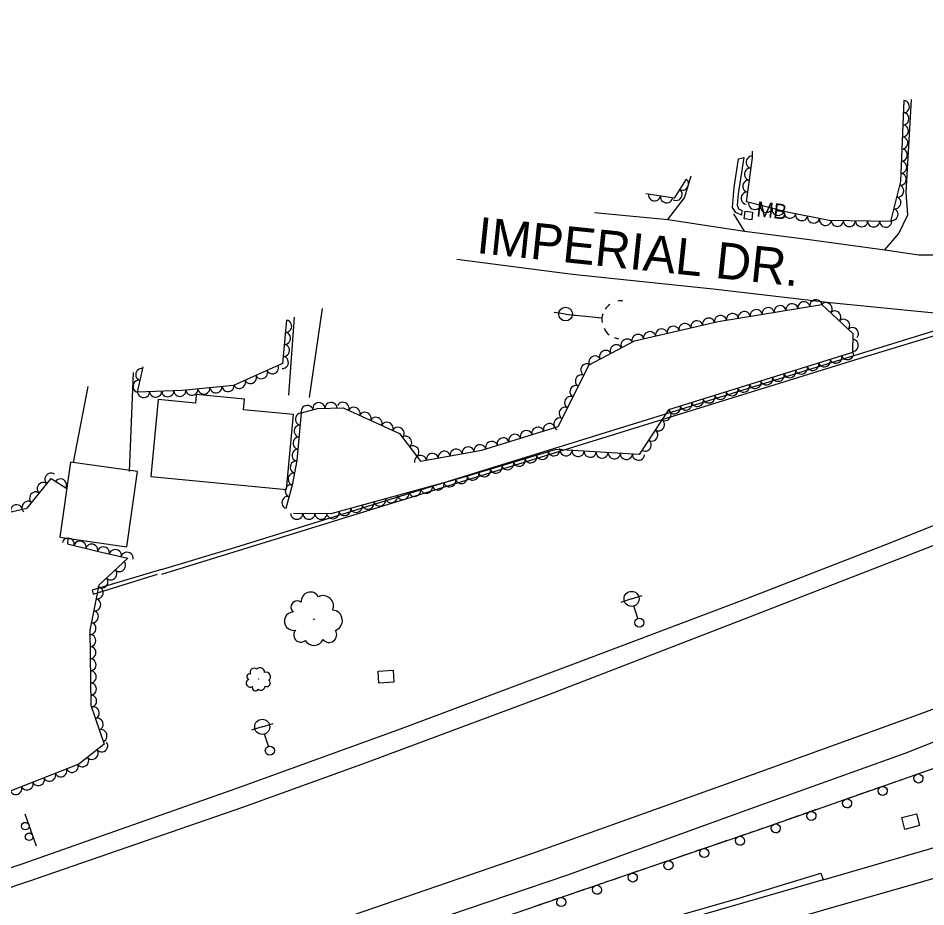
# Model space of a CAD drawing. Extents: x 1722896 to 1754269, y 648279 to 666297.
# Drawn here: x 1751820.6 to 1752120.8, y 653139.3 to 653433.1 of the extents above; entities that cross this region are included whole.
import ezdxf

# ---------------------------------------------------------------- set-up
doc = ezdxf.new("R2010")
doc.units = 0
for name, color, linetype in [('DESIGN - CENTERLINE - Proposed Text', 7, 'Continuous'), ('DESIGN - PUBLIC HEARING - Shapes', 7, 'Continuous'), ('DESIGN - SCRATCH - User 1', 7, 'Continuous'), ('DESIGN - SHEET - Linework', 7, 'Continuous'), ('SURVEY - CENTERLINE - Preliminary Text', 7, 'Continuous'), ('SURVEY - DRAINAGE - Natural Features', 7, 'Continuous'), ('SURVEY - DTM - Breaklines', 7, 'Continuous'), ('SURVEY - VEGETATION - Features with Text', 7, 'Continuous')]:
    doc.layers.add(name, color=color, linetype=linetype)

msp = doc.modelspace()

# ---------------------------------------------------------------- linework, layer by layer
at = {"layer": 'DESIGN - CENTERLINE - Proposed Text'}
msp.add_line((1752062.18, 653367.9), (1752062.18, 653367.9), dxfattribs=at)
msp.add_lwpolyline([(1752060.01, 653369.54), (1752059.88, 653368.04), (1752057.96, 653368.9), (1752056.92, 653370.49), (1752057.42, 653377.17), (1752058.87, 653386.62), (1752060.67, 653387.09), (1752058.72, 653375.02), (1752058.44, 653371.32), (1752058.84, 653370.14), (1752060.01, 653369.54)], dxfattribs=at)
for points in [[(1752060.79, 653366.74), (1752061.07, 653369.28), (1752063.55, 653369.01), (1752063.28, 653366.47)], [(1751864.48, 653281.54), (1751909.33, 653277.3), (1751911.68, 653302.09), (1751895.17, 653303.65), (1751895.5, 653307.14), (1751879.53, 653308.65), (1751879.27, 653305.85), (1751866.89, 653307.02)], [(1751856.51, 653258.37), (1751860.04, 653283.19), (1751837.92, 653286.33), (1751834.39, 653261.52)]]:
    msp.add_lwpolyline(points, close=True, dxfattribs=at)
at = {"layer": 'DESIGN - PUBLIC HEARING - Shapes'}
msp.add_line((1751822.87, 653170.01), (1751826.62, 653159.45), dxfattribs=at)
for centre in [(1751822.99, 653165.99), (1751824.25, 653162.46)]:
    msp.add_circle(centre, 1.25, dxfattribs=at)
at = {"layer": 'DESIGN - SCRATCH - User 1'}
for points in [[(1751868.05, 653250.83), (1751892.56, 653258.18), (1751976.04, 653284.13), (1752111.41, 653326.04), (1752135.67, 653333.51), (1752160.71, 653341.09), (1752182.85, 653352.48), (1752229.74, 653375.92), (1752298.32, 653410.29)], [(1752292.94, 653405.96), (1752239.95, 653379.09), (1752160.33, 653339.26), (1752098.72, 653320.51), (1751954.84, 653275.98), (1751868.05, 653249.21)], [(1751910.33, 653114.3), (1751942.19, 653124.09), (1751981.78, 653136.16), (1752019.99, 653149.24), (1752064.78, 653164.58), (1752103.2, 653178.02), (1752138.02, 653190.21), (1752183.96, 653205.68), (1752234.2, 653223.16), (1752275.36, 653237.88), (1752309.76, 653251.09), (1752332.01, 653260.07), (1752372.36, 653275.73), (1752414.93, 653292.55), (1752451.44, 653306.81), (1752477.91, 653317.01), (1752493.93, 653321.35), (1752512.9, 653326.18)], [(1751868.05, 653250.83), (1751845.09, 653244.04), (1751845.44, 653242.71), (1751866.7, 653249.35)], [(1752115.75, 653182.41), (1752120.09, 653183.93)], [(1752109.8, 653180.33), (1752112.02, 653181.11)], [(1752112.02, 653181.11), (1752114.24, 653181.89)], [(1752100.22, 653176.98), (1752102.44, 653177.76)], [(1752103.95, 653178.29), (1752108.29, 653179.81)], [(1752092.15, 653174.16), (1752096.49, 653175.68)], [(1752098, 653176.21), (1752100.22, 653176.98)], [(1752080.35, 653170.03), (1752084.69, 653171.55)], [(1752086.21, 653172.08), (1752088.42, 653172.85)], [(1752088.42, 653172.85), (1752090.64, 653173.63)], [(1752074.41, 653167.95), (1752076.62, 653168.73)], [(1752076.62, 653168.73), (1752078.84, 653169.5)], [(1752064.82, 653164.6), (1752067.04, 653165.38)], [(1752068.55, 653165.91), (1752072.9, 653167.42)], [(1752056.74, 653161.83), (1752061.09, 653163.32)], [(1752062.6, 653163.84), (1752064.78, 653164.58), (1752064.82, 653164.6)], [(1752044.91, 653157.78), (1752049.26, 653159.27)], [(1752050.78, 653159.79), (1752053, 653160.55)], [(1752053, 653160.55), (1752055.22, 653161.31)], [(1752038.95, 653155.74), (1752041.18, 653156.5)], [(1752041.18, 653156.5), (1752043.4, 653157.26)], [(1752029.35, 653152.45), (1752031.57, 653153.21)], [(1752033.09, 653153.73), (1752037.44, 653155.22)], [(1751913.42, 653099.53), (1751964.57, 653114.72), (1752011, 653128.38), (1752058.99, 653142.18), (1752086.06, 653150.42), (1752086.87, 653148.26), (1752007.66, 653125.34), (1751913.98, 653097.45)], [(1752021.26, 653149.68), (1752025.61, 653151.17)], [(1752027.13, 653151.69), (1752029.35, 653152.45)], [(1752015.3, 653147.63), (1752017.52, 653148.4)], [(1752017.52, 653148.4), (1752019.75, 653149.16)], [(1752003.48, 653143.58), (1752005.7, 653144.35)], [(1752005.7, 653144.35), (1752007.92, 653145.11)], [(1752009.44, 653145.62), (1752013.79, 653147.12)], [(1751997.61, 653141.58), (1752001.96, 653143.07)], [(1751991.65, 653139.54), (1751993.87, 653140.3)], [(1751993.87, 653140.3), (1751996.09, 653141.06)]]:
    msp.add_lwpolyline(points, dxfattribs=at)
for centre, start, end in [((1752118.39, 653181.75), 222.5434, 222.5336), ((1752106.6, 653177.62), 222.5434, 222.5336), ((1752094.8, 653173.5), 222.5406, 222.5308), ((1752083, 653169.37), 222.5406, 222.5308), ((1752071.2, 653165.24), 222.5406, 222.5308), ((1752059.38, 653161.15), 222.1721, 222.1623), ((1752047.55, 653157.1), 222.1721, 222.1623), ((1752035.73, 653153.05), 222.1721, 222.1623), ((1752023.9, 653148.99), 222.1721, 222.1623), ((1752012.08, 653144.94), 222.1631, 222.1533), ((1752000.25, 653140.9), 222.1631, 222.1533)]:
    msp.add_arc(centre, 1.5, start, end, dxfattribs=at)
at = {"layer": 'SURVEY - CENTERLINE - Preliminary Text'}
for points in [[(1751893.31, 653178.67), (1751947.42, 653198.23), (1752004.39, 653219.61), (1752060.77, 653240.95), (1752109.63, 653259.87), (1752162.24, 653280.91), (1752217.26, 653302.9), (1752314.07, 653341.09), (1752380.25, 653368.12), (1752452.7, 653397.99), (1752513.24, 653422.83), (1752564.07, 653443.39), (1752612.98, 653464.3), (1752667.06, 653488.23), (1752728.41, 653517.21), (1752770.99, 653539.15), (1752821.12, 653567.24), (1752863.98, 653593.53), (1752898.79, 653617.49)], [(1751894.91, 653172.31), (1751935.48, 653186.92), (1751996.11, 653209.52), (1752062.31, 653235.1), (1752129.24, 653261.14), (1752196.58, 653287.84), (1752247.57, 653308.03), (1752303.5, 653330.39), (1752394.97, 653367.21), (1752454.22, 653391.43), (1752512.57, 653415.55), (1752586.07, 653445.9), (1752637.3, 653467.68), (1752712.67, 653502.29), (1752754.81, 653523.7), (1752801.11, 653548.73), (1752846.47, 653574.79), (1752877.7, 653594.83), (1752901.04, 653610.99)], [(1752928.94, 653506.75), (1752872.15, 653488.85), (1752834.44, 653475.61), (1752788.93, 653458.52), (1752732.37, 653437.22), (1752682.69, 653417.98), (1752624.43, 653395.56), (1752556.94, 653369.85), (1752501.53, 653348.08), (1752435.37, 653322.93), (1752366.2, 653296.61), (1752304.41, 653273.37), (1752174.98, 653223.86), (1752118.01, 653202.71), (1752063.78, 653183.09), (1751990.43, 653156.82), (1751906.71, 653128.02)], [(1752930.6, 653502.46), (1752896.98, 653491.91), (1752836.3, 653471.58), (1752778.8, 653450.12), (1752728.95, 653430.95), (1752673.5, 653409.62), (1752624.99, 653391), (1752578.51, 653373.33), (1752530.43, 653354.47), (1752482.55, 653336.42), (1752435.63, 653317.31), (1752396.85, 653301.77), (1752341.76, 653280.2), (1752297.03, 653261.93), (1752228.65, 653234.65), (1752153.32, 653205.63), (1752113.91, 653189.96), (1752062.82, 653171.67), (1752001.96, 653149.69), (1751943.75, 653129.98), (1751908.86, 653118.33)], [(1752107.23, 653356.56), (1752111.9, 653361.9), (1752114.85, 653368.15), (1752114.39, 653375.44), (1752116.09, 653406.27)], [(1752086.87, 653148.26), (1752134.62, 653162.15), (1752189.43, 653177.2), (1752239.44, 653191.26), (1752301.45, 653208.73), (1752374, 653229.48), (1752433.18, 653245.93), (1752517.45, 653269.61), (1752604.56, 653294.72), (1752686.43, 653318.08), (1752764.25, 653340.4), (1752836.74, 653361.21), (1752895.82, 653378.06), (1752964.46, 653398.17)], [(1751916.44, 653087.78), (1751974.3, 653105.08), (1752056.7, 653129.61), (1752117.58, 653147.05), (1752290.84, 653197.46), (1752413.18, 653232.76), (1752495.06, 653256.52), (1752578.83, 653280.9), (1752712.05, 653318.66), (1752812.51, 653347.58), (1752966.08, 653392.03)], [(1752035.53, 653366.61), (1752040.97, 653373.75), (1752043.26, 653381.04)], [(1752011.21, 653368.86), (1752035.53, 653366.61), (1752060.84, 653362.66), (1752081.52, 653360.03), (1752107.23, 653356.56), (1752118.52, 653354.86), (1752126.56, 653354.84), (1752142.9, 653354.75)], [(1752060.84, 653362.66), (1752057.36, 653368.47)], [(1752138.84, 653335.78), (1752124.77, 653335.51), (1752089.15, 653339.06), (1752050.47, 653343.57), (1752003.99, 653348.4), (1751965.69, 653353.35)], [(1751921.12, 653337.14), (1751916.89, 653307.7)], [(1751910.19, 653308.5), (1751912, 653334.27)], [(1751857.45, 653283.2), (1751858.72, 653315.96)], [(1751843.66, 653311.37), (1751838.78, 653286.21)], [(1751802.89, 653147.17), (1751821.94, 653153.52), (1751893.31, 653178.67)], [(1751805.06, 653141.42), (1751824.2, 653147.8), (1751894.91, 653172.31)]]:
    msp.add_lwpolyline(points, dxfattribs=at)
at = {"layer": 'SURVEY - DRAINAGE - Natural Features'}
for p, q in [((1751942.29, 653215.43), (1751942.29, 653215.43)), ((1752115.86, 653167.49), (1752115.86, 653167.49))]:
    msp.add_line(p, q, dxfattribs=at)
for points in [[(1751939.94, 653213.25), (1751939.65, 653217.24), (1751944.63, 653217.6), (1751944.93, 653213.61), (1751939.94, 653213.25)], [(1752113.95, 653164.93), (1752112.94, 653168.8), (1752117.78, 653170.06), (1752118.79, 653166.19), (1752113.95, 653164.93)]]:
    msp.add_lwpolyline(points, dxfattribs=at)
at = {"layer": 'SURVEY - DTM - Breaklines'}
for p, q in [((1752001.67, 653335.29), (1751997.95, 653335.77)), ((1752001.67, 653335.29), (1752005.39, 653334.81)), ((1752001.67, 653335.29), (1752013.76, 653334)), ((1752012.37, 653334.15), (1752013.76, 653334)), ((1752023.51, 653241.12), (1752019.94, 653239.97)), ((1752023.51, 653241.12), (1752027.07, 653242.28)), ((1752025.59, 653234.71), (1752024.28, 653238.75)), ((1751901.35, 653198.82), (1751897.78, 653197.68)), ((1751901.35, 653198.82), (1751904.92, 653199.96)), ((1751903.41, 653192.39), (1751902.11, 653196.44))]:
    msp.add_line(p, q, dxfattribs=at)
for centre, radius in [((1752001.67, 653335.29), 2.25), ((1752023.51, 653241.12), 2.5), ((1752026.06, 653233.28), 1.5), ((1751901.35, 653198.82), 2.5), ((1751903.87, 653190.96), 1.5)]:
    msp.add_circle(centre, radius, dxfattribs=at)
for start_param, end_param in [(0, 0.255182), (0.730907, 1.085951), (1.352995, 1.815775), (2.156577, 2.588895), (2.883049, 3.125465)]:
    msp.add_ellipse((1752019.93, 653333.4), major_axis=(0.66, 6.21), ratio=0.999746, start_param=start_param, end_param=end_param, dxfattribs=at)
at = {"layer": 'SURVEY - VEGETATION - Features with Text'}
for points in [[(1752113.62, 653405.86), (1752112.44, 653379.16), (1752109.17, 653365.88), (1752088.86, 653366.21), (1752075.03, 653369.04), (1752061.48, 653372.45), (1752063.49, 653386.92), (1752063.54, 653389.16)], [(1752041.52, 653379.91), (1752037.58, 653373.59), (1752028.18, 653375.06)], [(1751909.22, 653271.08), (1751911.5, 653279.28), (1751912.92, 653286.93), (1751914.39, 653302.67), (1751919.59, 653304.12), (1751928.09, 653304.24), (1751946.75, 653295.76), (1751953.66, 653286.62), (1751973.98, 653290.31), (1751999.26, 653298.14), (1752009.47, 653318.55), (1752024.5, 653326.45), (1752052.12, 653332.81), (1752086.45, 653338.49), (1752096.69, 653328.87), (1752096.56, 653322.63), (1752035.72, 653303.59), (1752026.07, 653288.82), (1751998.62, 653290.52), (1751966.57, 653280.94), (1751924.02, 653269.3), (1751911.65, 653269.34)], [(1751909.4, 653333.26), (1751908.08, 653318.9), (1751891.81, 653311.71), (1751874.81, 653309.98), (1751860.07, 653309.5), (1751861.95, 653317.84)], [(1751778.44, 653213.19), (1751780.63, 653213.96), (1751773.86, 653242.71), (1751766.2, 653272.97), (1751771.26, 653274.91), (1751794.22, 653270.46), (1751812.39, 653268.56), (1751823.57, 653271.15), (1751831.5, 653280.93), (1751836.68, 653277.58)], [(1751837.03, 653261.14), (1751836.99, 653259.37), (1751847.21, 653256.81), (1751856.93, 653254.62), (1751847.35, 653245.63), (1751844.35, 653230.73), (1751844.7, 653206.02), (1751849.08, 653193.08), (1751840.73, 653186.51), (1751805.49, 653172.74)]]:
    msp.add_lwpolyline(points, dxfattribs=at)
for centre, radius in [((1751918.5, 653234.38), 0.107), ((1751900.08, 653214.6), 0.0468)]:
    msp.add_circle(centre, radius, dxfattribs=at)
for centre, radius, start, end in [((1751917.3, 653240.35), 3.05, 29.211, 185.9999), ((1751912.95, 653238.4), 2.1, 51.3271, 230.0728), ((1751921.47, 653238.72), 3.48, 338.2637, 115.788), ((1751924.4, 653233.99), 3.46, 289.1596, 84.998), ((1751911.68, 653233.75), 3.05, 91.3478, 284.7675), ((1751914.07, 653229.13), 2.32, 133.9665, 311.2856), ((1751923.43, 653229.28), 2.55, 219.4125, 34.4127), ((1751918.46, 653229), 3.28, 209.2535, 336.0992), ((1751897.17, 653215.39), 0.921, 72.1524, 250.898), ((1751898.65, 653216.87), 1.34, 50.0362, 206.8251), ((1751900.62, 653216.85), 1.53, 359.0889, 136.6132), ((1751902.57, 653215.36), 1.52, 309.9848, 105.8233), ((1751897.38, 653213.28), 1.34, 112.173, 305.5927), ((1751902.9, 653213.28), 1.12, 240.2377, 55.2379), ((1751899.08, 653211.75), 1.02, 154.7917, 332.1109), ((1751900.9, 653212.38), 1.44, 230.0788, 356.9244)]:
    msp.add_arc(centre, radius, start, end, dxfattribs=at)
for centre, major_axis in [((1752113.53, 653403.86), (-0.09, -2)), ((1752113.36, 653399.87), (-0.09, -2)), ((1752113.18, 653395.87), (-0.09, -2)), ((1752113, 653391.88), (-0.09, -2)), ((1752063.29, 653385.52), (0.27, 1.98)), ((1752112.83, 653387.88), (-0.09, -2)), ((1752112.65, 653383.88), (-0.09, -2)), ((1752062.74, 653381.56), (0.27, 1.98)), ((1752112.48, 653379.89), (-0.09, -2)), ((1752040.46, 653378.22), (-1.06, -1.7)), ((1752062.19, 653377.6), (0.27, 1.98)), ((1752038.35, 653374.82), (-1.06, -1.7)), ((1752061.64, 653373.63), (0.27, 1.98)), ((1752111.66, 653375.98), (-0.48, -1.94)), ((1752031.11, 653374.6), (-1.98, 0.31)), ((1752035.07, 653373.98), (-1.98, 0.31)), ((1752110.7, 653372.1), (-0.48, -1.94)), ((1752064.21, 653371.77), (-1.94, 0.49)), ((1752068.08, 653370.79), (-1.94, 0.49)), ((1752071.96, 653369.81), (-1.94, 0.49)), ((1752109.75, 653368.22), (-0.48, -1.94)), ((1752075.85, 653368.87), (-1.96, 0.4)), ((1752079.77, 653368.07), (-1.96, 0.4)), ((1752083.69, 653367.27), (-1.96, 0.4)), ((1752087.61, 653366.47), (-1.96, 0.4)), ((1752091.58, 653366.16), (-2, 0.03)), ((1752095.58, 653366.1), (-2, 0.03)), ((1752099.58, 653366.03), (-2, 0.03)), ((1752103.58, 653365.97), (-2, 0.03)), ((1752107.58, 653365.9), (-2, 0.03)), ((1752080.52, 653337.5), (1.97, 0.33)), ((1752084.46, 653338.16), (1.97, 0.33)), ((1752064.73, 653334.89), (1.97, 0.33)), ((1752068.68, 653335.55), (1.97, 0.33)), ((1752072.62, 653336.2), (1.97, 0.33)), ((1752076.57, 653336.85), (1.97, 0.33)), ((1752087.9, 653337.13), (1.46, -1.37)), ((1752090.81, 653334.39), (1.46, -1.37)), ((1752048.99, 653332.09), (1.95, 0.45)), ((1752052.89, 653332.94), (1.97, 0.33)), ((1752056.84, 653333.59), (1.97, 0.33)), ((1752060.79, 653334.24), (1.97, 0.33)), ((1752093.73, 653331.65), (1.46, -1.37)), ((1751909.22, 653331.26), (-0.18, -1.99)), ((1752033.39, 653328.49), (1.95, 0.45)), ((1752037.29, 653329.39), (1.95, 0.45)), ((1752041.19, 653330.29), (1.95, 0.45)), ((1752045.09, 653331.19), (1.95, 0.45)), ((1752096.65, 653328.91), (1.46, -1.37)), ((1751908.85, 653327.28), (-0.18, -1.99)), ((1752021.96, 653325.11), (1.77, 0.93)), ((1752025.6, 653326.7), (1.95, 0.45)), ((1752029.5, 653327.6), (1.95, 0.45)), ((1751908.49, 653323.3), (-0.18, -1.99)), ((1752018.41, 653323.25), (1.77, 0.93)), ((1752096.61, 653324.93), (-0.04, -2)), ((1751908.12, 653319.31), (-0.18, -1.99)), ((1752011.33, 653319.53), (1.77, 0.93)), ((1752014.87, 653321.39), (1.77, 0.93)), ((1752091.12, 653320.93), (-1.91, -0.6)), ((1752094.94, 653322.12), (-1.91, -0.6)), ((1752008.62, 653316.86), (0.89, 1.79)), ((1752083.49, 653318.54), (-1.91, -0.6)), ((1752087.31, 653319.74), (-1.91, -0.6)), ((1751861.38, 653315.31), (0.44, 1.95)), ((1751901.15, 653315.83), (-1.83, -0.81)), ((1751904.81, 653317.45), (-1.83, -0.81)), ((1752006.83, 653313.28), (0.89, 1.79)), ((1752072.03, 653314.96), (-1.91, -0.6)), ((1752075.85, 653316.15), (-1.91, -0.6)), ((1752079.67, 653317.35), (-1.91, -0.6)), ((1751860.5, 653311.4), (0.44, 1.95)), ((1751893.83, 653312.61), (-1.83, -0.81)), ((1751897.49, 653314.22), (-1.83, -0.81)), ((1752064.4, 653312.57), (-1.91, -0.6)), ((1752068.22, 653313.76), (-1.91, -0.6)), ((1751862.11, 653309.57), (-2, -0.07)), ((1751866.11, 653309.7), (-2, -0.07)), ((1751870.11, 653309.83), (-2, -0.07)), ((1751874.11, 653309.96), (-2, -0.07)), ((1751878.09, 653310.32), (-1.99, -0.2)), ((1751882.07, 653310.72), (-1.99, -0.2)), ((1751886.05, 653311.13), (-1.99, -0.2)), ((1751890.03, 653311.53), (-1.99, -0.2)), ((1752005.04, 653309.7), (0.89, 1.79)), ((1752052.95, 653308.99), (-1.91, -0.6)), ((1752056.76, 653310.18), (-1.91, -0.6)), ((1752060.58, 653311.37), (-1.91, -0.6)), ((1751928.09, 653304.24), (1.82, -0.83)), ((1752003.25, 653306.12), (0.89, 1.79)), ((1752045.31, 653306.6), (-1.91, -0.6)), ((1752049.13, 653307.79), (-1.91, -0.6)), ((1751916.22, 653303.18), (1.93, 0.54)), ((1751920.09, 653304.13), (2, 0.03)), ((1751924.09, 653304.18), (2, 0.03)), ((1751931.73, 653302.58), (1.82, -0.83)), ((1752001.46, 653302.55), (0.89, 1.79)), ((1752034.65, 653301.97), (-1.09, -1.67)), ((1752037.68, 653304.21), (-1.91, -0.6)), ((1752041.49, 653305.4), (-1.91, -0.6)), ((1751914.19, 653300.58), (0.19, 1.99)), ((1751935.37, 653300.93), (1.82, -0.83)), ((1751939.01, 653299.27), (1.82, -0.83)), ((1751999.67, 653298.97), (0.89, 1.79)), ((1752032.47, 653298.62), (-1.09, -1.67)), ((1751913.82, 653296.6), (0.19, 1.99)), ((1751942.66, 653297.62), (1.82, -0.83)), ((1751946.3, 653295.97), (1.82, -0.83)), ((1751992.5, 653296.04), (1.91, 0.59)), ((1751996.32, 653297.23), (1.91, 0.59)), ((1751913.45, 653292.62), (0.19, 1.99)), ((1751948.86, 653292.96), (1.21, -1.6)), ((1751981.04, 653292.49), (1.91, 0.59)), ((1751984.86, 653293.68), (1.91, 0.59)), ((1751988.68, 653294.86), (1.91, 0.59)), ((1752030.28, 653295.27), (-1.09, -1.67)), ((1751951.27, 653289.77), (1.21, -1.6)), ((1751969.45, 653289.48), (1.97, 0.36)), ((1751973.38, 653290.2), (1.97, 0.36)), ((1751977.22, 653291.31), (1.91, 0.59)), ((1752028.09, 653291.92), (-1.09, -1.67)), ((1751913.08, 653288.63), (0.19, 1.99)), ((1751953.7, 653286.63), (1.97, 0.36)), ((1751957.64, 653287.34), (1.97, 0.36)), ((1751961.57, 653288.06), (1.97, 0.36)), ((1751965.51, 653288.77), (1.97, 0.36)), ((1751990.19, 653288), (-1.92, -0.57)), ((1751994.02, 653289.15), (-1.92, -0.57)), ((1751997.86, 653290.29), (-1.92, -0.57)), ((1752001.82, 653290.32), (-2, 0.12)), ((1752005.81, 653290.07), (-2, 0.12)), ((1752009.8, 653289.83), (-2, 0.12)), ((1752013.79, 653289.58), (-2, 0.12)), ((1752017.79, 653289.33), (-2, 0.12)), ((1752021.78, 653289.09), (-2, 0.12)), ((1752025.77, 653288.84), (-2, 0.12)), ((1751912.5, 653284.68), (0.37, 1.97)), ((1751982.53, 653285.71), (-1.92, -0.57)), ((1751986.36, 653286.86), (-1.92, -0.57)), ((1751831.37, 653280.77), (1.26, 1.55)), ((1751911.77, 653280.75), (0.37, 1.97)), ((1751971.03, 653282.28), (-1.92, -0.57)), ((1751974.86, 653283.42), (-1.92, -0.57)), ((1751978.69, 653284.57), (-1.92, -0.57)), ((1751828.85, 653277.66), (1.26, 1.55)), ((1751834.68, 653278.87), (1.68, -1.08)), ((1751959.48, 653279), (-1.93, -0.53)), ((1751963.34, 653280.06), (-1.93, -0.53)), ((1751967.2, 653281.13), (-1.92, -0.57)), ((1751826.32, 653274.55), (1.26, 1.55)), ((1751910.83, 653276.86), (0.54, 1.93)), ((1751947.91, 653275.84), (-1.93, -0.53)), ((1751951.77, 653276.89), (-1.93, -0.53)), ((1751955.63, 653277.95), (-1.93, -0.53)), ((1751823.8, 653271.45), (1.26, 1.55)), ((1751909.76, 653273.01), (0.54, 1.93)), ((1751940.19, 653273.72), (-1.93, -0.53)), ((1751944.05, 653274.78), (-1.93, -0.53)), ((1751820.04, 653270.34), (1.95, 0.45)), ((1751928.62, 653270.56), (-1.93, -0.53)), ((1751932.48, 653271.61), (-1.93, -0.53)), ((1751936.34, 653272.67), (-1.93, -0.53)), ((1751912.79, 653269.34), (-2, 0.01)), ((1751916.79, 653269.32), (-2, 0.01)), ((1751920.79, 653269.31), (-2, 0.01)), ((1751924.76, 653269.5), (-1.93, -0.53)), ((1751837.2, 653259.31), (1.94, -0.49)), ((1751841.08, 653258.34), (1.94, -0.49)), ((1751844.96, 653257.37), (1.94, -0.49)), ((1751848.85, 653256.44), (1.95, -0.44)), ((1751852.76, 653255.56), (1.95, -0.44)), ((1751856.66, 653254.68), (1.95, -0.44)), ((1751854.22, 653252.07), (-1.46, -1.37)), ((1751851.3, 653249.33), (-1.46, -1.37)), ((1751848.38, 653246.6), (-1.46, -1.37)), ((1751846.84, 653243.09), (-0.4, -1.96)), ((1751846.05, 653239.17), (-0.4, -1.96)), ((1751845.26, 653235.25), (-0.4, -1.96)), ((1751844.47, 653231.33), (-0.4, -1.96)), ((1751844.4, 653227.34), (0.03, -2)), ((1751844.46, 653223.34), (0.03, -2)), ((1751844.51, 653219.34), (0.03, -2)), ((1751844.57, 653215.34), (0.03, -2)), ((1751844.62, 653211.34), (0.03, -2)), ((1751844.68, 653207.34), (0.03, -2)), ((1751845.56, 653203.49), (0.64, -1.89)), ((1751846.84, 653199.7), (0.64, -1.89)), ((1751848.12, 653195.91), (0.64, -1.89)), ((1751848.29, 653192.45), (-1.57, -1.24)), ((1751845.14, 653189.98), (-1.57, -1.24)), ((1751838.51, 653185.64), (-1.86, -0.73)), ((1751842, 653187.51), (-1.57, -1.24)), ((1751831.05, 653182.73), (-1.86, -0.73)), ((1751834.78, 653184.19), (-1.86, -0.73)), ((1751823.6, 653179.82), (-1.86, -0.73)), ((1751827.33, 653181.27), (-1.86, -0.73)), ((1751819.88, 653178.36), (-1.86, -0.73))]:
    msp.add_ellipse(centre, major_axis=major_axis, ratio=0.940188, start_param=0, end_param=3.141593, dxfattribs=at)

# ---------------------------------------------------------------- texts
at = {"layer": 'DESIGN - CENTERLINE - Proposed Text'}
msp.add_text('MB', height=5, rotation=353.7724, dxfattribs=at).set_placement((1752064.66, 653367.63))
at = {"layer": 'DESIGN - SHEET - Linework'}
msp.add_text('IMPERIAL DR.', height=12, rotation=354.0602, dxfattribs=at).set_placement((1751971.97, 653355.5))

doc.saveas('drawing.dxf')
